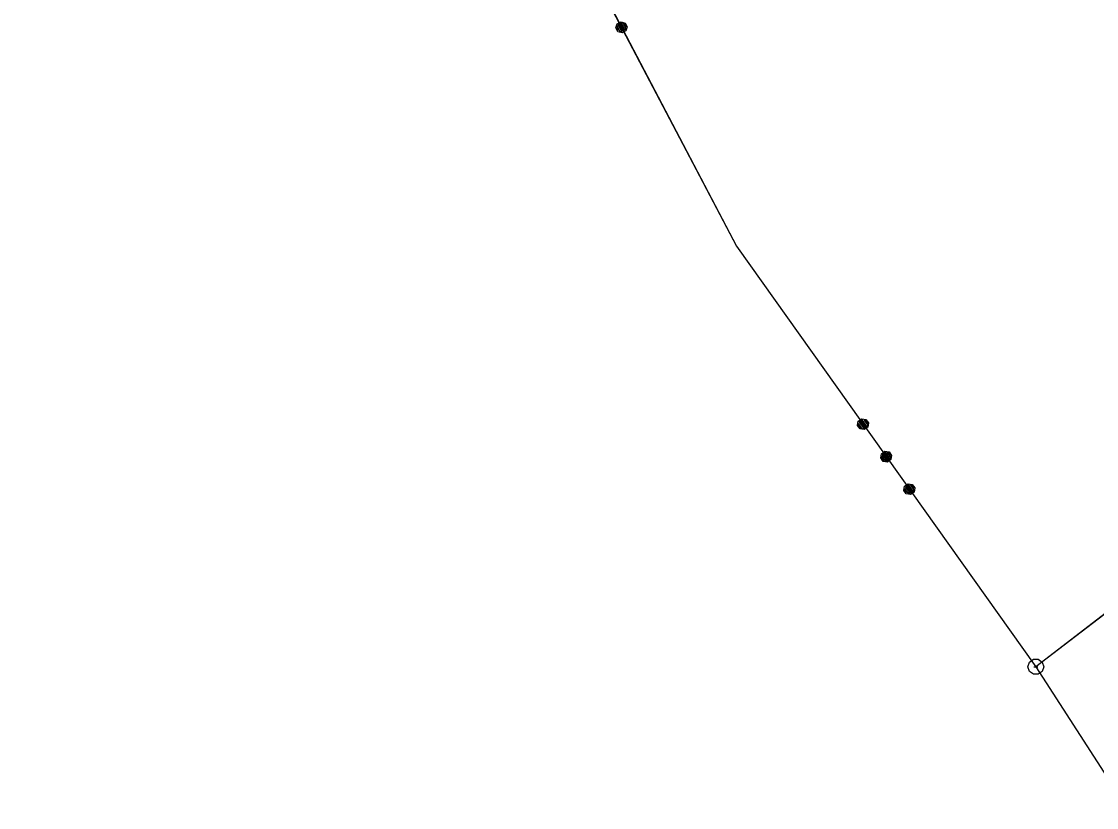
# Model space of a CAD drawing. Extents: x -779618 to -776429, y -1144546 to -1143350.
# Drawn here: x -779393.5 to -779325.9, y -1144333.1 to -1144283.6 of the extents above; entities that cross this region are included whole.
import ezdxf

# ---------------------------------------------------------------- set-up
doc = ezdxf.new("R2010")
doc.units = 0
for name, color, linetype in [('1', 7, 'Continuous'), ('11', 7, 'Continuous'), ('8', 7, 'Continuous')]:
    doc.layers.add(name, color=color, linetype=linetype)

msp = doc.modelspace()

# ---------------------------------------------------------------- linework, layer by layer
at = {"layer": '1'}
for p, q in [((-779365.36, -1144265.8), (-779348.59, -1144297.78)), ((-779292.3, -1144295.43), (-779329.76, -1144324.23)), ((-779348.59, -1144297.78), (-779329.76, -1144324.23)), ((-779329.76, -1144324.23), (-779324.06, -1144333.07))]:
    msp.add_line(p, q, dxfattribs=at)
for points in [[(-779355.462, -1144283.989), (-779355.542, -1144284.245), (-779355.781, -1144284.371), (-779356.037, -1144284.29), (-779356.163, -1144284.051), (-779356.083, -1144283.795), (-779355.843, -1144283.67), (-779355.587, -1144283.75), (-779355.462, -1144283.989), (-779355.516, -1144283.972), (-779355.627, -1144283.759), (-779355.726, -1144283.743), (-779355.549, -1144284.08), (-779355.583, -1144284.188), (-779355.824, -1144283.727), (-779355.895, -1144283.764), (-779355.654, -1144284.225), (-779355.725, -1144284.262), (-779355.966, -1144283.802), (-779356.042, -1144283.83), (-779355.8, -1144284.29), (-779355.89, -1144284.292), (-779356.08, -1144283.929), (-779356.128, -1144284.01), (-779356.016, -1144284.223)], [(-779340.289, -1144308.889), (-779340.333, -1144309.154), (-779340.553, -1144309.31), (-779340.818, -1144309.266), (-779340.975, -1144309.046), (-779340.93, -1144308.781), (-779340.71, -1144308.624), (-779340.445, -1144308.669), (-779340.289, -1144308.889), (-779340.315, -1144308.92), (-779340.455, -1144308.724), (-779340.566, -1144308.706), (-779340.334, -1144309.032), (-779340.365, -1144309.127), (-779340.678, -1144308.687), (-779340.743, -1144308.733), (-779340.436, -1144309.165), (-779340.495, -1144309.22), (-779340.802, -1144308.788), (-779340.867, -1144308.834), (-779340.56, -1144309.266), (-779340.654, -1144309.272), (-779340.904, -1144308.921), (-779340.928, -1144309.025), (-779340.766, -1144309.253)], [(-779338.833, -1144310.933), (-779338.878, -1144311.198), (-779339.098, -1144311.355), (-779339.363, -1144311.31), (-779339.519, -1144311.09), (-779339.475, -1144310.825), (-779339.255, -1144310.669), (-779338.99, -1144310.714), (-779338.833, -1144310.933), (-779338.872, -1144310.949), (-779339.011, -1144310.753), (-779339.122, -1144310.734), (-779338.89, -1144311.06), (-779338.909, -1144311.172), (-779339.234, -1144310.715), (-779339.299, -1144310.762), (-779338.974, -1144311.218), (-779339.039, -1144311.264), (-779339.364, -1144310.808), (-779339.429, -1144310.855), (-779339.105, -1144311.311), (-779339.216, -1144311.292), (-779339.448, -1144310.966), (-779339.467, -1144311.078), (-779339.328, -1144311.273)], [(-779337.378, -1144312.978), (-779337.422, -1144313.243), (-779337.642, -1144313.4), (-779337.907, -1144313.355), (-779338.064, -1144313.135), (-779338.019, -1144312.87), (-779337.799, -1144312.714), (-779337.534, -1144312.758), (-779337.378, -1144312.978), (-779337.433, -1144312.969), (-779337.573, -1144312.773), (-779337.672, -1144312.771), (-779337.452, -1144313.081), (-779337.471, -1144313.192), (-779337.772, -1144312.768), (-779337.838, -1144312.815), (-779337.536, -1144313.238), (-779337.601, -1144313.285), (-779337.903, -1144312.861), (-779337.974, -1144312.899), (-779337.672, -1144313.323), (-779337.761, -1144313.337), (-779337.998, -1144313.003), (-779338.035, -1144313.09), (-779337.895, -1144313.286)]]:
    msp.add_lwpolyline(points, dxfattribs=at)
at = {"layer": '11'}
for points in [[(-779393.54, -1144175.59), (-779363.98, -1144153.41), (-779349.51, -1144142.56), (-779304.36, -1144115.54), (-779295.74, -1144129.72), (-779278.85, -1144157.52), (-779271.57, -1144169.5), (-779271.48, -1144169.65), (-779279.8, -1144196.5), (-779281.54, -1144202.11), (-779283.19, -1144283.63), (-779292.3, -1144295.43), (-779329.76, -1144324.23)], [(-779393.54, -1144175.59), (-779379.81, -1144189.09), (-779378.71, -1144195.02), (-779376.24, -1144208.33), (-779365.36, -1144265.8), (-779348.59, -1144297.78), (-779329.76, -1144324.23)]]:
    msp.add_lwpolyline(points, dxfattribs=at)
at = {"layer": '8'}
msp.add_line((-779329.88, -1144324.23), (-779329.64, -1144324.23), dxfattribs=at)
msp.add_lwpolyline([(-779329.61, -1144323.75), (-779329.36, -1144323.93), (-779329.26, -1144324.22), (-779329.36, -1144324.51), (-779329.61, -1144324.69), (-779329.92, -1144324.69), (-779330.17, -1144324.51), (-779330.27, -1144324.22), (-779330.17, -1144323.93), (-779329.92, -1144323.75)], close=True, dxfattribs=at)

doc.saveas('drawing.dxf')
